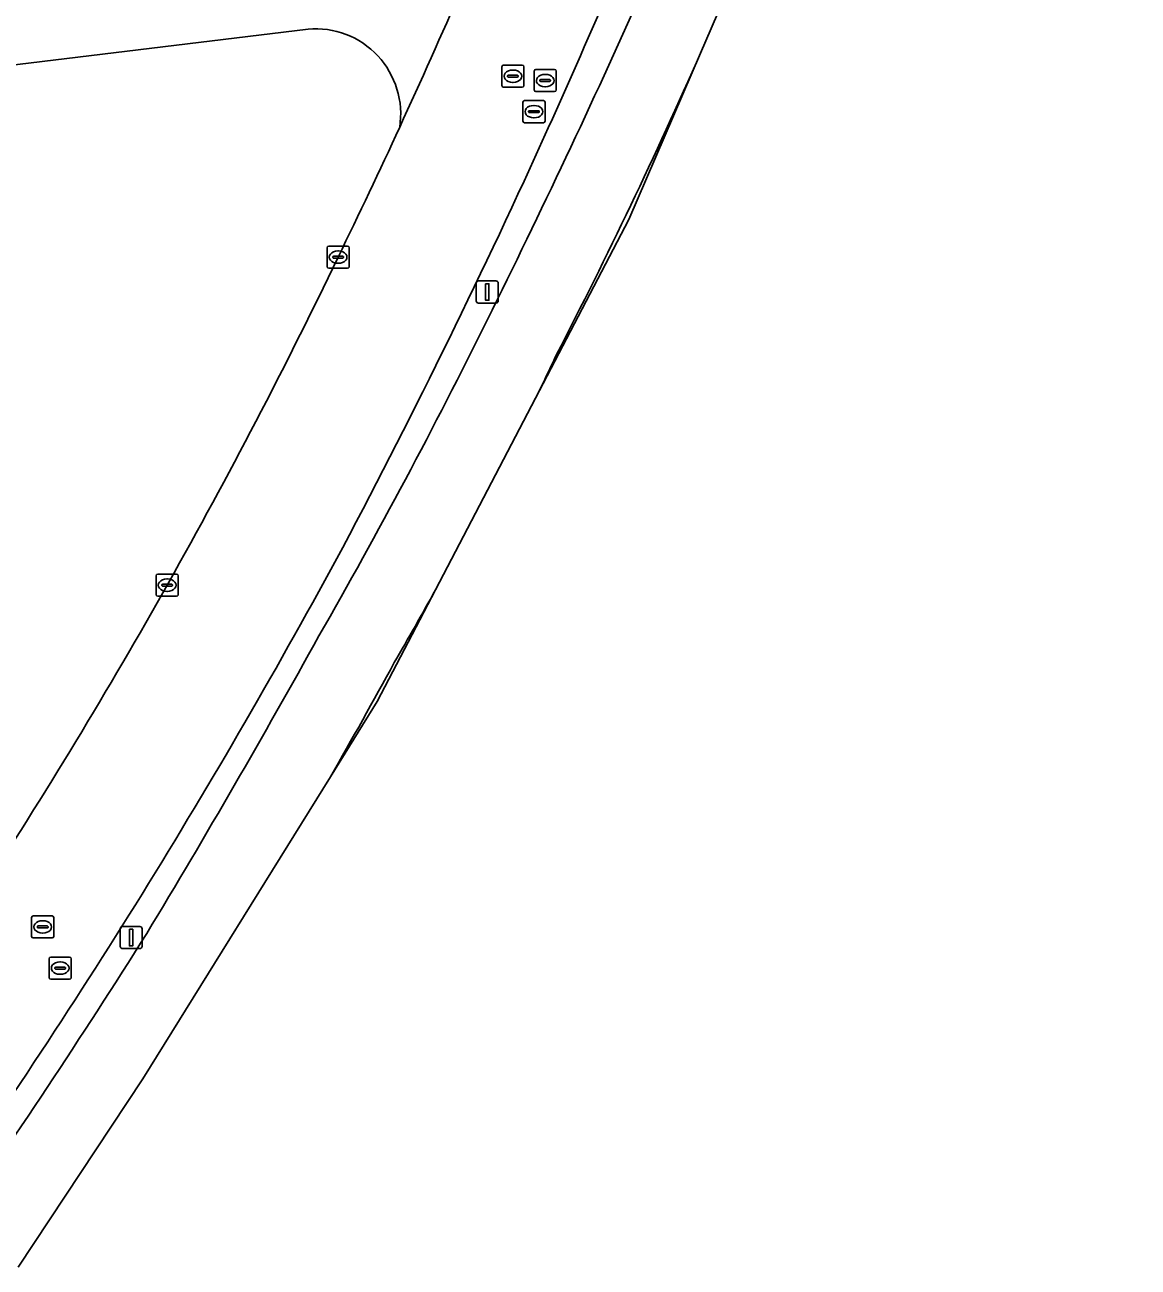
# Model space of a CAD drawing. Extents: x 154324 to 155744, y 382937 to 384188.
# Drawn here: x 155657.6 to 155708, y 383657.2 to 383713.4 of the extents above; entities that cross this region are included whole.
import ezdxf

# ---------------------------------------------------------------- set-up
doc = ezdxf.new("R2010")
doc.units = 0
for name, color, linetype in [('IMGEO_Berm_groen', 7, 'Continuous'), ('IMGEO_Fietspad_gesloten', 7, 'Continuous'), ('IMGEO_Groenvoorziening', 7, 'Continuous'), ('IMGEO_Kolk', 7, 'Continuous'), ('IMGEO_Lichtmast', 7, 'Continuous'), ('IMGEO_Rijbaan_lokaal_gesloten', 7, 'Continuous'), ('IMGEO_Rijbaan_lokaal_open', 7, 'Continuous'), ('IMGEO_Rioolput', 7, 'Continuous')]:
    doc.layers.add(name, color=color, linetype=linetype)

msp = doc.modelspace()

# ---------------------------------------------------------------- linework, layer by layer
at = {"layer": 'IMGEO_Berm_groen'}
for centre, radius, start, end in [((155322.907, 383877.011), 397.2, 333.53674, 335.8978), ((155377.377, 383846.123), 333.511, 335.66773, 336.89215), ((155372.273, 383848.441), 339.117, 332.0934, 335.66608), ((155452.6, 383811.231), 251.785, 330.10335, 333.78543), ((155406.035, 383833.355), 302.23, 324.75564, 331.62534), ((155318.174, 383880.881), 403.093, 328.83338, 331.04455), ((155375.44, 383853.45), 339.952, 324.99586, 327.79438)]:
    msp.add_arc(centre, radius, start, end, dxfattribs=at)
at = {"layer": 'IMGEO_Fietspad_gesloten'}
for points in [[(155688.155, 383712.093), (155693.78, 383725.115), (155698.699, 383739.584), (155703.812, 383758.202), (155707.671, 383774.214), (155707.96, 383775.899)], [(155676.154, 383687.806), (155680.685, 383696.485)], [(155657.26, 383657.174), (155662.912, 383665.693), (155671.399, 383679.349)]]:
    msp.add_lwpolyline(points, dxfattribs=at)
for centre, radius, start, end in [((155322.907, 383877.011), 397.2, 333.53674, 335.8978), ((155458.585, 383813.415), 250.935, 332.72542, 336.18528), ((155452.6, 383811.231), 251.785, 330.10335, 333.78543), ((155506.608, 383781.846), 193.88, 333.87848, 334.51454), ((155506.608, 383781.846), 193.88, 329.86987, 330.98464), ((155318.174, 383880.881), 403.093, 328.83338, 331.04455), ((155440.078, 383812.046), 266.679, 330.15924, 331.43334), ((155375.44, 383853.45), 339.952, 324.99586, 327.79438)]:
    msp.add_arc(centre, radius, start, end, dxfattribs=at)
at = {"layer": 'IMGEO_Groenvoorziening'}
for points in [[(155670.387, 383713.18), (155650.638, 383710.777), (155654.779, 383679.151), (155642.087, 383677.42), (155644.632, 383657.932)], [(155680.685, 383696.485), (155684.905, 383704.568), (155688.155, 383712.093)], [(155671.399, 383679.349), (155673.523, 383682.767), (155676.154, 383687.806)]]:
    msp.add_lwpolyline(points, dxfattribs=at)
for centre, radius, start, end in [((155670.721, 383709.333), 3.861, 351.0981, 94.9557), ((155458.585, 383813.415), 250.935, 332.72542, 336.18528), ((155392.408, 383838.997), 310.747, 334.01796, 335.21676), ((155439.555, 383814.512), 257.642, 326.92673, 334.31943), ((155506.608, 383781.846), 193.88, 333.87848, 334.51454), ((155506.608, 383781.846), 193.88, 329.86987, 330.98464), ((155440.078, 383812.046), 266.679, 330.15924, 331.43334)]:
    msp.add_arc(centre, radius, start, end, dxfattribs=at)
at = {"layer": 'IMGEO_Kolk'}
for p, q in [((155671.247, 383702.436), (155671.247, 383703.288)), ((155671.322, 383703.362), (155672.174, 383703.362)), ((155671.735, 383703.142), (155671.76, 383703.142)), ((155672.248, 383703.288), (155672.248, 383702.436)), ((155671.506, 383702.856), (155671.506, 383702.868)), ((155671.944, 383702.819), (155671.546, 383702.819)), ((155671.549, 383702.905), (155671.947, 383702.905)), ((155671.758, 383702.582), (155671.733, 383702.582)), ((155671.99, 383702.868), (155671.99, 383702.856)), ((155672.174, 383702.362), (155671.322, 383702.362)), ((155663.509, 383687.597), (155663.509, 383688.449)), ((155663.584, 383688.523), (155664.436, 383688.523)), ((155664.51, 383688.449), (155664.51, 383687.597)), ((155663.768, 383688.017), (155663.768, 383688.029)), ((155664.206, 383687.98), (155663.808, 383687.98)), ((155663.811, 383688.066), (155664.209, 383688.066)), ((155663.997, 383688.303), (155664.022, 383688.303)), ((155664.252, 383688.029), (155664.252, 383688.017)), ((155664.436, 383687.523), (155663.584, 383687.523)), ((155664.02, 383687.743), (155663.995, 383687.743))]:
    msp.add_line(p, q, dxfattribs=at)
for points in [[(155671.247, 383702.436), (155671.247, 383703.288)], [(155671.322, 383703.362), (155672.174, 383703.362)], [(155672.248, 383703.288), (155672.248, 383702.436)], [(155672.174, 383702.362), (155671.322, 383702.362)], [(155663.509, 383687.597), (155663.509, 383688.449)], [(155663.584, 383688.523), (155664.436, 383688.523)], [(155664.51, 383688.449), (155664.51, 383687.597)], [(155664.436, 383687.523), (155663.584, 383687.523)]]:
    msp.add_lwpolyline(points, dxfattribs=at)
for centre, radius, start, end in [((155671.324, 383703.286), 0.0765, 91.552, 178.448), ((155671.324, 383703.286), 0.0765, 91.552, 178.448), ((155672.172, 383703.286), 0.0765, 1.552, 88.448), ((155672.172, 383703.286), 0.0765, 1.552, 88.448), ((155671.324, 383702.438), 0.0765, 181.552, 268.448), ((155671.324, 383702.438), 0.0765, 181.552, 268.448), ((155671.546, 383702.865), 0.0403, 85.8775, 175.7526), ((155671.543, 383702.855), 0.0366, 178.938, 274.7102), ((155671.947, 383702.862), 0.043, 264.8664, 352.4533), ((155671.951, 383702.867), 0.0386, 1.7309, 96.639), ((155672.172, 383702.438), 0.0765, 271.552, 358.448), ((155672.172, 383702.438), 0.0765, 271.552, 358.448), ((155663.586, 383688.447), 0.0765, 91.552, 178.448), ((155663.586, 383688.447), 0.0765, 91.552, 178.448), ((155664.434, 383688.447), 0.0765, 1.552, 88.448), ((155664.434, 383688.447), 0.0765, 1.552, 88.448), ((155663.808, 383688.026), 0.0403, 85.8775, 175.7526), ((155663.805, 383688.016), 0.0366, 178.938, 274.7102), ((155664.209, 383688.023), 0.043, 264.8664, 352.4533), ((155664.213, 383688.028), 0.0386, 1.7309, 96.639), ((155663.586, 383687.599), 0.0765, 181.552, 268.448), ((155663.586, 383687.599), 0.0765, 181.552, 268.448), ((155664.434, 383687.599), 0.0765, 271.552, 358.448), ((155664.434, 383687.599), 0.0765, 271.552, 358.448)]:
    msp.add_arc(centre, radius, start, end, dxfattribs=at)
for centre, major_axis, ratio, start_param, end_param in [((155671.734, 383702.862), (-0.387, 0.002), 0.722429, 4.712389, 7.853982), ((155671.759, 383702.862), (-0.39, 0.002), 0.717154, 1.570796, 4.712389), ((155663.996, 383688.023), (-0.387, 0.002), 0.722429, 4.712389, 7.853982), ((155664.021, 383688.023), (-0.39, 0.002), 0.717154, 1.570796, 4.712389)]:
    msp.add_ellipse(centre, major_axis=major_axis, ratio=ratio, start_param=start_param, end_param=end_param, dxfattribs=at)
at = {"layer": 'IMGEO_Lichtmast'}
for p, q in [((155678.003, 383700.886), (155678.003, 383701.686)), ((155678.003, 383701.686), (155678.003, 383700.886)), ((155678.103, 383701.786), (155678.893, 383701.786)), ((155678.893, 383701.786), (155678.103, 383701.786)), ((155678.993, 383701.686), (155678.993, 383700.886)), ((155678.993, 383700.886), (155678.993, 383701.686)), ((155678.893, 383700.786), (155678.103, 383700.786)), ((155678.103, 383700.786), (155678.893, 383700.786)), ((155661.884, 383671.683), (155661.884, 383672.483)), ((155661.884, 383672.483), (155661.884, 383671.683)), ((155661.984, 383672.583), (155662.774, 383672.583)), ((155662.774, 383672.583), (155661.984, 383672.583)), ((155662.874, 383672.483), (155662.874, 383671.683)), ((155662.874, 383671.683), (155662.874, 383672.483)), ((155662.774, 383671.583), (155661.984, 383671.583)), ((155661.984, 383671.583), (155662.774, 383671.583))]:
    msp.add_line(p, q, dxfattribs=at)
for points in [[(155678.423, 383701.661), (155678.573, 383701.661), (155678.573, 383700.911), (155678.423, 383700.911), (155678.423, 383701.661)], [(155662.304, 383672.458), (155662.454, 383672.458), (155662.454, 383671.708), (155662.304, 383671.708), (155662.304, 383672.458)]]:
    msp.add_lwpolyline(points, dxfattribs=at)
for centre, start, end in [((155678.103, 383701.686), 90, 180), ((155678.103, 383701.686), 90, 180), ((155678.893, 383701.686), 0, 90), ((155678.893, 383701.686), 360, 90), ((155678.103, 383700.886), 180, 270), ((155678.103, 383700.886), 180, 270), ((155678.893, 383700.886), 270, 0), ((155678.893, 383700.886), 270, 0), ((155661.984, 383672.483), 90, 180), ((155661.984, 383672.483), 90, 180), ((155662.774, 383672.483), 0, 90), ((155662.774, 383672.483), 360, 90), ((155661.984, 383671.683), 180, 270), ((155661.984, 383671.683), 180, 270), ((155662.774, 383671.683), 270, 0), ((155662.774, 383671.683), 270, 0)]:
    msp.add_arc(centre, 0.1, start, end, dxfattribs=at)
at = {"layer": 'IMGEO_Rijbaan_lokaal_gesloten'}
for centre, radius, start, end in [((155351.213, 383857.223), 355.788, 335.33276, 337.55941), ((155377.377, 383846.123), 333.511, 335.66773, 336.89215), ((155392.408, 383838.997), 310.747, 334.01796, 335.21676), ((155372.273, 383848.441), 339.117, 332.0934, 335.66608), ((155439.555, 383814.512), 257.642, 326.92673, 334.31943), ((155406.035, 383833.355), 302.23, 324.75564, 331.62534)]:
    msp.add_arc(centre, radius, start, end, dxfattribs=at)
at = {"layer": 'IMGEO_Rijbaan_lokaal_open'}
msp.add_lwpolyline([(155673.679, 383717.816), (155654.149, 383715.41), (155652.941, 383715.27), (155647.881, 383714.683), (155648.42, 383710.507), (155650.638, 383710.777), (155670.387, 383713.18)], dxfattribs=at)
for centre, radius, start, end in [((155351.213, 383857.223), 355.788, 335.33276, 337.55941), ((155670.721, 383709.333), 3.861, 351.0981, 94.9557)]:
    msp.add_arc(centre, radius, start, end, dxfattribs=at)
at = {"layer": 'IMGEO_Rioolput'}
for p, q in [((155679.159, 383710.62), (155679.159, 383711.472)), ((155679.234, 383711.546), (155680.086, 383711.546)), ((155680.16, 383711.472), (155680.16, 383710.62)), ((155679.418, 383711.04), (155679.418, 383711.052)), ((155679.856, 383711.003), (155679.458, 383711.003)), ((155679.461, 383711.089), (155679.859, 383711.089)), ((155679.647, 383711.326), (155679.672, 383711.326)), ((155679.902, 383711.052), (155679.902, 383711.04)), ((155680.622, 383710.423), (155680.622, 383711.275)), ((155680.697, 383711.349), (155681.549, 383711.349)), ((155680.881, 383710.843), (155680.881, 383710.855)), ((155680.924, 383710.892), (155681.322, 383710.892)), ((155681.11, 383711.129), (155681.135, 383711.129)), ((155681.365, 383710.855), (155681.365, 383710.843)), ((155681.623, 383711.275), (155681.623, 383710.423)), ((155680.086, 383710.546), (155679.234, 383710.546)), ((155679.67, 383710.766), (155679.645, 383710.766)), ((155681.549, 383710.349), (155680.697, 383710.349)), ((155681.319, 383710.806), (155680.921, 383710.806)), ((155681.133, 383710.569), (155681.108, 383710.569)), ((155680.112, 383709.016), (155680.112, 383709.868)), ((155680.187, 383709.942), (155681.039, 383709.942)), ((155680.6, 383709.722), (155680.625, 383709.722)), ((155681.113, 383709.868), (155681.113, 383709.016)), ((155680.371, 383709.436), (155680.371, 383709.448)), ((155680.809, 383709.399), (155680.411, 383709.399)), ((155680.414, 383709.485), (155680.812, 383709.485)), ((155680.623, 383709.162), (155680.598, 383709.162)), ((155680.855, 383709.448), (155680.855, 383709.436)), ((155681.039, 383708.942), (155680.187, 383708.942)), ((155657.876, 383672.138), (155657.876, 383672.99)), ((155657.951, 383673.064), (155658.803, 383673.064)), ((155658.178, 383672.607), (155658.576, 383672.607)), ((155658.364, 383672.844), (155658.389, 383672.844)), ((155658.877, 383672.99), (155658.877, 383672.138)), ((155658.803, 383672.064), (155657.951, 383672.064)), ((155658.135, 383672.558), (155658.135, 383672.57)), ((155658.573, 383672.521), (155658.175, 383672.521)), ((155658.387, 383672.284), (155658.362, 383672.284)), ((155658.619, 383672.57), (155658.619, 383672.558)), ((155658.668, 383670.275), (155658.668, 383671.127)), ((155658.743, 383671.201), (155659.595, 383671.201)), ((155659.156, 383670.981), (155659.181, 383670.981)), ((155659.669, 383671.127), (155659.669, 383670.275)), ((155658.927, 383670.695), (155658.927, 383670.707)), ((155659.365, 383670.658), (155658.967, 383670.658)), ((155658.97, 383670.744), (155659.368, 383670.744)), ((155659.179, 383670.421), (155659.154, 383670.421)), ((155659.411, 383670.707), (155659.411, 383670.695)), ((155659.595, 383670.201), (155658.743, 383670.201))]:
    msp.add_line(p, q, dxfattribs=at)
for points in [[(155679.159, 383710.62), (155679.159, 383711.472)], [(155679.234, 383711.546), (155680.086, 383711.546)], [(155680.16, 383711.472), (155680.16, 383710.62)], [(155680.622, 383710.423), (155680.622, 383711.275)], [(155680.697, 383711.349), (155681.549, 383711.349)], [(155681.623, 383711.275), (155681.623, 383710.423)], [(155680.086, 383710.546), (155679.234, 383710.546)], [(155681.549, 383710.349), (155680.697, 383710.349)], [(155680.112, 383709.016), (155680.112, 383709.868)], [(155680.187, 383709.942), (155681.039, 383709.942)], [(155681.113, 383709.868), (155681.113, 383709.016)], [(155681.039, 383708.942), (155680.187, 383708.942)], [(155657.876, 383672.138), (155657.876, 383672.99)], [(155657.951, 383673.064), (155658.803, 383673.064)], [(155658.877, 383672.99), (155658.877, 383672.138)], [(155658.803, 383672.064), (155657.951, 383672.064)], [(155658.668, 383670.275), (155658.668, 383671.127)], [(155658.743, 383671.201), (155659.595, 383671.201)], [(155659.669, 383671.127), (155659.669, 383670.275)], [(155659.595, 383670.201), (155658.743, 383670.201)]]:
    msp.add_lwpolyline(points, dxfattribs=at)
for centre, radius, start, end in [((155679.236, 383711.47), 0.0765, 91.552, 178.448), ((155679.236, 383711.47), 0.0765, 91.552, 178.448), ((155680.084, 383711.47), 0.0765, 1.552, 88.448), ((155680.084, 383711.47), 0.0765, 1.552, 88.448), ((155679.458, 383711.049), 0.0403, 85.8775, 175.7526), ((155679.455, 383711.039), 0.0366, 178.938, 274.7102), ((155679.859, 383711.046), 0.043, 264.8664, 352.4533), ((155679.863, 383711.051), 0.0386, 1.7309, 96.639), ((155680.699, 383711.273), 0.0765, 91.552, 178.448), ((155680.699, 383711.273), 0.0765, 91.552, 178.448), ((155680.921, 383710.852), 0.0403, 85.8775, 175.7526), ((155680.918, 383710.842), 0.0366, 178.938, 274.7102), ((155681.322, 383710.849), 0.043, 264.8664, 352.4533), ((155681.326, 383710.854), 0.0386, 1.7309, 96.639), ((155681.547, 383711.273), 0.0765, 1.552, 88.448), ((155681.547, 383711.273), 0.0765, 1.552, 88.448), ((155679.236, 383710.622), 0.0765, 181.552, 268.448), ((155679.236, 383710.622), 0.0765, 181.552, 268.448), ((155680.084, 383710.622), 0.0765, 271.552, 358.448), ((155680.084, 383710.622), 0.0765, 271.552, 358.448), ((155680.699, 383710.425), 0.0765, 181.552, 268.448), ((155680.699, 383710.425), 0.0765, 181.552, 268.448), ((155681.547, 383710.425), 0.0765, 271.552, 358.448), ((155681.547, 383710.425), 0.0765, 271.552, 358.448), ((155680.189, 383709.866), 0.0765, 91.552, 178.448), ((155680.189, 383709.866), 0.0765, 91.552, 178.448), ((155681.037, 383709.866), 0.0765, 1.552, 88.448), ((155681.037, 383709.866), 0.0765, 1.552, 88.448), ((155680.411, 383709.445), 0.0403, 85.8775, 175.7526), ((155680.408, 383709.435), 0.0366, 178.938, 274.7102), ((155680.812, 383709.442), 0.043, 264.8664, 352.4533), ((155680.816, 383709.447), 0.0386, 1.7309, 96.639), ((155680.189, 383709.018), 0.0765, 181.552, 268.448), ((155680.189, 383709.018), 0.0765, 181.552, 268.448), ((155681.037, 383709.018), 0.0765, 271.552, 358.448), ((155681.037, 383709.018), 0.0765, 271.552, 358.448), ((155657.953, 383672.988), 0.0765, 91.552, 178.448), ((155657.953, 383672.988), 0.0765, 91.552, 178.448), ((155658.175, 383672.567), 0.0403, 85.8775, 175.7526), ((155658.58, 383672.569), 0.0386, 1.7309, 96.639), ((155658.801, 383672.988), 0.0765, 1.552, 88.448), ((155658.801, 383672.988), 0.0765, 1.552, 88.448), ((155657.953, 383672.14), 0.0765, 181.552, 268.448), ((155657.953, 383672.14), 0.0765, 181.552, 268.448), ((155658.172, 383672.557), 0.0366, 178.938, 274.7102), ((155658.576, 383672.564), 0.043, 264.8664, 352.4533), ((155658.801, 383672.14), 0.0765, 271.552, 358.448), ((155658.801, 383672.14), 0.0765, 271.552, 358.448), ((155658.745, 383671.125), 0.0765, 91.552, 178.448), ((155658.745, 383671.125), 0.0765, 91.552, 178.448), ((155659.593, 383671.125), 0.0765, 1.552, 88.448), ((155659.593, 383671.125), 0.0765, 1.552, 88.448), ((155658.967, 383670.704), 0.0403, 85.8775, 175.7526), ((155658.964, 383670.694), 0.0366, 178.938, 274.7102), ((155659.368, 383670.701), 0.043, 264.8664, 352.4533), ((155659.372, 383670.706), 0.0386, 1.7309, 96.639), ((155658.745, 383670.277), 0.0765, 181.552, 268.448), ((155658.745, 383670.277), 0.0765, 181.552, 268.448), ((155659.593, 383670.277), 0.0765, 271.552, 358.448), ((155659.593, 383670.277), 0.0765, 271.552, 358.448)]:
    msp.add_arc(centre, radius, start, end, dxfattribs=at)
for centre, major_axis, ratio, start_param, end_param in [((155679.646, 383711.046), (-0.387, 0.002), 0.722429, 4.712389, 7.853982), ((155679.671, 383711.046), (-0.39, 0.002), 0.717154, 1.570796, 4.712389), ((155681.109, 383710.849), (-0.387, 0.002), 0.722429, 4.712389, 7.853982), ((155681.134, 383710.849), (-0.39, 0.002), 0.717154, 1.570796, 4.712389), ((155680.599, 383709.442), (-0.387, 0.002), 0.722429, 4.712389, 7.853982), ((155680.624, 383709.442), (-0.39, 0.002), 0.717154, 1.570796, 4.712389), ((155658.363, 383672.564), (-0.387, 0.002), 0.722429, 4.712389, 7.853982), ((155658.388, 383672.564), (-0.39, 0.002), 0.717154, 1.570796, 4.712389), ((155659.155, 383670.701), (-0.387, 0.002), 0.722429, 4.712389, 7.853982), ((155659.18, 383670.701), (-0.39, 0.002), 0.717154, 1.570796, 4.712389)]:
    msp.add_ellipse(centre, major_axis=major_axis, ratio=ratio, start_param=start_param, end_param=end_param, dxfattribs=at)

doc.saveas('drawing.dxf')
